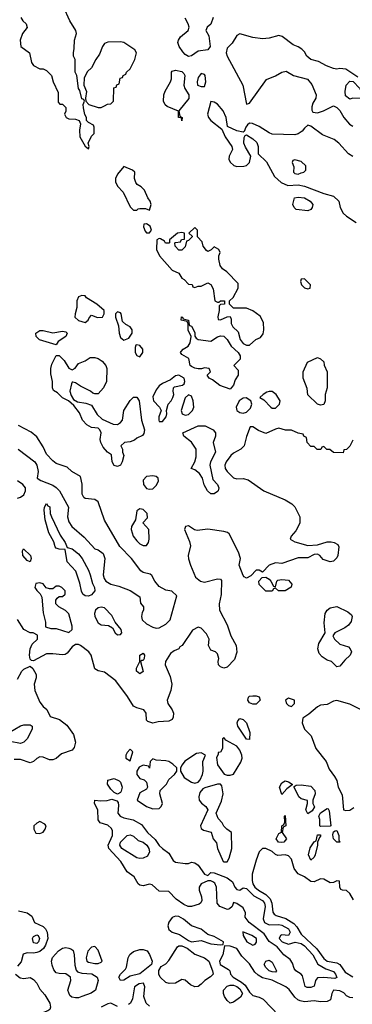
# Model space of a CAD drawing. Header units: inches. Extents: x 2380249 to 2585472, y 382747 to 546448.
# Tile 582 of 626: x 2561125 to 2563186, y 472222 to 478337. Entities that reach past the tile are written whole.
import ezdxf

# ---------------------------------------------------------------- set-up
doc = ezdxf.new("R2010")
doc.units = ezdxf.units.IN
doc.header["$MEASUREMENT"] = 0
doc.layers.add('C5467', color=7, linetype='Continuous')

msp = doc.modelspace()

# ---------------------------------------------------------------- linework, layer by layer
at = {"layer": 'C5467', "color": 4}
for points, elevation in [([(2561131.3, 478351.3), (2561144.7, 478330), (2561164.7, 478310), (2561170.8, 478289.2), (2561141, 478250), (2561127.3, 478210), (2561131, 478171), (2561184.7, 478130), (2561198, 478070), (2561210, 478052), (2561250, 478032), (2561270, 478032), (2561290, 478022), (2561322, 477990), (2561331.3, 477950), (2561363.6, 477883.6), (2561363.6, 477823.6), (2561372.7, 477812.7), (2561390, 477812), (2561410.7, 477790.7), (2561410.9, 477769.1), (2561402, 477750), (2561412, 477730), (2561430, 477721), (2561470, 477718.8), (2561494, 477710), (2561502, 477690), (2561494.8, 477650), (2561497.3, 477610), (2561530, 477552), (2561550, 477534), (2561555.3, 477550), (2561548, 477570), (2561570, 477614), (2561586, 477630), (2561586, 477670), (2561582, 477682), (2561550, 477698), (2561538, 477710), (2561538, 477730), (2561528.7, 477748.7), (2561519, 477790), (2561518, 477810), (2561526, 477830), (2561522, 477842), (2561510, 477846), (2561496.4, 477896.4), (2561488.7, 477910), (2561478, 477990), (2561468, 478010), (2561468, 478090), (2561458, 478110), (2561458, 478130), (2561463.1, 478156.9), (2561464, 478210), (2561476, 478250), (2561472.7, 478270), (2561436, 478330), (2561396, 478416)], 28), ([(2562323.6, 478350), (2562310.2, 478309.8), (2562286, 478290), (2562278, 478270), (2562296.2, 478236.2), (2562304.9, 478170), (2562290, 478149.3), (2562230, 478141.2), (2562190, 478113.2), (2562170, 478109), (2562150, 478121.2), (2562136.6, 478136.6), (2562112.3, 478170), (2562105.6, 478194.4), (2562109, 478210), (2562120.9, 478230), (2562169.3, 478270), (2562175.1, 478290), (2562169.5, 478310), (2562150, 478345.2)], 24), ([(2563220.4, 477980.4), (2563146, 478030), (2563110, 478034), (2563090, 478029), (2563070, 478034), (2563026, 478050), (2562976.5, 478076.5), (2562929.5, 478089.5), (2562904, 478110), (2562890, 478138), (2562873.6, 478153.6), (2562850, 478168.7), (2562820.2, 478180.2), (2562752.1, 478232.1), (2562730, 478239), (2562670, 478222.7), (2562630, 478218), (2562570, 478226), (2562490, 478249), (2562470, 478238), (2562440.7, 478190), (2562410, 478159), (2562404.4, 478130), (2562410.4, 478110), (2562507.4, 477930), (2562530, 477812), (2562550, 477818), (2562654.2, 477965.8), (2562710, 477987.3), (2562750, 478011.3), (2562776.9, 478016.9), (2562822, 477990), (2562907.7, 477967.7), (2562934.6, 477934.6), (2562962.8, 477870), (2562961, 477850), (2562941.7, 477818.3), (2562934.8, 477794.8), (2562934.8, 477774.8), (2562942, 477762), (2562970, 477759.1), (2563008, 477770), (2563070, 477802), (2563090, 477792), (2563110, 477772), (2563134.8, 477730), (2563168.4, 477688.4), (2563190, 477674.8)], 28), ([(2563190, 477486.6), (2563163.3, 477503.3), (2563102.7, 477570), (2563073, 477593), (2563001.3, 477621.3), (2562930, 477675.3), (2562910, 477682), (2562890, 477664), (2562876.2, 477643.8), (2562851.6, 477628.4), (2562830, 477622), (2562690, 477626.6), (2562670, 477634.5), (2562610, 477673.3), (2562567.5, 477692.5), (2562550, 477693.2), (2562536.8, 477683.2), (2562526, 477670), (2562516.9, 477643.1), (2562510, 477638), (2562470, 477646), (2562413.6, 477673.6), (2562403.7, 477730), (2562386.6, 477770), (2562350, 477812.3), (2562330, 477824), (2562310, 477828), (2562288, 477750), (2562295.5, 477730), (2562310, 477710.7), (2562377.3, 477657.3), (2562397.3, 477610), (2562438.8, 477550), (2562442.8, 477530), (2562422.8, 477490), (2562421, 477470), (2562430, 477452), (2562451.2, 477431.1), (2562470, 477424.7), (2562512.9, 477427.1), (2562530, 477431.3), (2562548.7, 477450), (2562558, 477490), (2562524.1, 477544.1), (2562513.2, 477570), (2562515.3, 477604.7), (2562522, 477618), (2562530, 477622), (2562570, 477597.3), (2562593.8, 477573.8), (2562602, 477550), (2562603.5, 477503.5), (2562654.1, 477454.1), (2562703.9, 477363.9), (2562745.1, 477325.1), (2562787.6, 477307.6), (2562850, 477310.2), (2562890, 477302.3), (2563010, 477258), (2563070, 477241), (2563102.8, 477210), (2563110.8, 477170), (2563130, 477136), (2563150, 477116), (2563210, 477078)], 28), ([(2563190, 475726), (2563170, 475688), (2563150, 475668), (2563134, 475666), (2563130, 475646), (2563070, 475648), (2563047.3, 475667.3), (2563028.4, 475668.4), (2563010, 475686), (2562998, 475682), (2562991.6, 475668.4), (2562968.4, 475668.4), (2562950, 475686), (2562930, 475686), (2562906, 475710), (2562902, 475742), (2562886, 475750), (2562882, 475762), (2562850, 475768), (2562810, 475788), (2562771.6, 475788.4), (2562730, 475799), (2562710, 475794), (2562650, 475766), (2562604.7, 475784.7), (2562570, 475808), (2562552.7, 475807.3), (2562530.9, 475749.1), (2562516.3, 475690), (2562494.8, 475670), (2562450, 475644.5), (2562433.4, 475630), (2562404, 475590), (2562396.3, 475570), (2562399.1, 475550), (2562410.6, 475530), (2562450, 475490.6), (2562470, 475484.9), (2562510, 475487.3), (2562539.9, 475479.9), (2562638, 475410), (2562770, 475354), (2562810.5, 475330.5), (2562830, 475311), (2562860.5, 475250), (2562860.5, 475210), (2562836.7, 475163.3), (2562806.8, 475130), (2562802, 475110), (2562830, 475094.8), (2562910.9, 475070.9), (2562970, 475074.8), (2563030, 475094), (2563054.8, 475094.8), (2563074, 475090), (2563096.9, 475076.9), (2563103.6, 475063.6), (2563097.3, 475010), (2563090, 474995.3), (2563070, 474974), (2563050, 474969), (2563004.7, 474984.7), (2562986, 475010), (2562970, 475018), (2562950, 475015.3), (2562910, 474995.3), (2562850, 474994), (2562750, 474959), (2562710, 474964), (2562670, 474948.7), (2562630, 474906), (2562610, 474918), (2562590, 474918), (2562556.9, 474883.1), (2562530, 474868.7), (2562516.4, 474876.4), (2562510, 474886), (2562484, 474950), (2562493.2, 474990), (2562481.2, 475030), (2562423.2, 475143.2), (2562412.7, 475152.7), (2562390, 475159.3), (2562290, 475171.8), (2562224.7, 475164.7), (2562209.1, 475169.1), (2562170, 475193.2), (2562151.6, 475188.4), (2562146.8, 475170), (2562177.1, 475097.1), (2562183, 475070), (2562168.4, 475010), (2562170.6, 474989.4), (2562182.4, 474950), (2562215.2, 474875.2), (2562244.7, 474850), (2562270, 474842.8), (2562350, 474864.7), (2562370, 474862), (2562374.8, 474854.8), (2562373.2, 474766.8), (2562360.7, 474710), (2562364, 474670), (2562410, 474578), (2562434, 474510), (2562467.3, 474450), (2562470.6, 474409.4), (2562456.8, 474363.2), (2562410, 474315.3), (2562390, 474309.4), (2562370, 474317.2), (2562357.2, 474330), (2562354, 474350), (2562359, 474370), (2562350, 474398), (2562338, 474410), (2562310, 474422), (2562294, 474450), (2562298, 474490), (2562283.3, 474523.3), (2562250, 474559), (2562230, 474564), (2562195.2, 474544.8), (2562130.7, 474450), (2562117.3, 474442.7), (2562110, 474429.4), (2562082, 474418), (2562059.8, 474400.2), (2562028.2, 474350), (2562026.4, 474330), (2562057, 474257), (2562066.9, 474210), (2562062, 474170), (2562039.3, 474110), (2562040.4, 474100.4), (2562042, 474090), (2562070.3, 474050), (2562077.4, 474030), (2562075.6, 474004.4), (2562068.7, 473991.3), (2562050, 473980.7), (2561983.5, 473976.5), (2561950, 473969), (2561918, 473978), (2561910, 473986), (2561909, 474030), (2561894, 474050), (2561850, 474062.7), (2561830, 474073.2), (2561793.1, 474133.1), (2561720.9, 474230), (2561650, 474284), (2561610, 474292.3), (2561590, 474306), (2561566.6, 474390), (2561552.3, 474410), (2561502, 474450), (2561490, 474456), (2561470, 474456), (2561450, 474441.2), (2561418, 474402), (2561405.8, 474394.2), (2561390, 474391.8), (2561330, 474399.5), (2561290, 474399.3), (2561210, 474355.3), (2561198, 474358), (2561190, 474366), (2561186, 474390), (2561189.5, 474430.5), (2561202, 474458), (2561234, 474490), (2561234, 474514), (2561208.7, 474528.7), (2561189.2, 474529.2), (2561150, 474549), (2561111.4, 474611.4)], 28), ([(2561114.9, 475670), (2561217.3, 475590), (2561230.4, 475570.4), (2561238.8, 475530), (2561232, 475490), (2561255.3, 475475.3), (2561330, 475446.4), (2561351.4, 475431.5), (2561370.2, 475410.2), (2561427.7, 475310), (2561420.7, 475250), (2561430, 475218), (2561447.7, 475190), (2561523.4, 475123.4), (2561590, 475051.3), (2561610, 475044.7), (2561641, 475021), (2561651.3, 474990), (2561642.4, 474890), (2561647.4, 474867.4), (2561659.1, 474850), (2561690, 474830.5), (2561738, 474818), (2561810, 474791), (2561870, 474752), (2561872.7, 474712.7), (2561892, 474690), (2561892, 474670), (2561884, 474656), (2561878.8, 474630), (2561882.8, 474610), (2561910, 474584.7), (2561950, 474564.7), (2561970, 474558.8), (2561990, 474560.7), (2562030, 474582.8), (2562058, 474610), (2562098, 474758), (2562068, 474788), (2562030, 474794), (2561990, 474817.2), (2561962, 474850), (2561944.1, 474884.1), (2561932.9, 474892.9), (2561890, 474904.5), (2561874.9, 474914.9), (2561817, 474990), (2561745.6, 475065.6), (2561649.6, 475229.6), (2561610, 475342), (2561590, 475357.2), (2561530, 475362.7), (2561521.2, 475370), (2561512.7, 475390), (2561511.8, 475451.8), (2561500.4, 475500.4), (2561448.7, 475530), (2561418, 475558), (2561350, 475581.2), (2561330, 475597.2), (2561290, 475639), (2561270, 475684), (2561230, 475746.6), (2561195.8, 475775.8), (2561117.2, 475817.2)], 28), ([(2561110, 475365.5), (2561130, 475370.7), (2561150, 475386), (2561159.5, 475410), (2561161.2, 475430), (2561144, 475450), (2561110, 475472)], 28), ([(2561110, 474241), (2561137.2, 474290), (2561150, 474302.8), (2561190, 474322), (2561206.8, 474306.8), (2561226.8, 474270), (2561226.8, 474250), (2561214.8, 474210), (2561217.3, 474170), (2561250, 474098), (2561270, 474071.3), (2561292.7, 474052.7), (2561314, 474010), (2561370.9, 473990.9), (2561415.9, 473955.9), (2561457.5, 473897.5), (2561470.8, 473850), (2561462.5, 473817.5), (2561450, 473801.2), (2561383.4, 473776.6), (2561350, 473749), (2561330, 473741.2), (2561310, 473741.2), (2561270, 473757.2), (2561250, 473759), (2561230.7, 473749.3), (2561210.6, 473729.4), (2561190, 473721.2), (2561130, 473742.7), (2561090, 473742)], 28), ([(2563250, 474046), (2563170, 474086), (2563090, 474109.2), (2563070, 474105.2), (2563030, 474084.5), (2562990, 474079.3), (2562971.3, 474070), (2562916.8, 474023.2), (2562880.7, 473999.3), (2562874.8, 473970), (2562890.8, 473930), (2562930.4, 473890.4), (2562960.5, 473810), (2563024.9, 473730), (2563042.4, 473682.4), (2563076.7, 473636.7), (2563090, 473611.3), (2563098, 473570), (2563123.8, 473523.8), (2563130.8, 473430.8), (2563145.2, 473425.2), (2563170, 473428), (2563195.6, 473444.4)], 32), ([(2563193.3, 472870), (2563170, 472909.3), (2563150, 472929.3), (2563126, 472930), (2563115.3, 472935.3), (2563109, 472950), (2563107.3, 472987.3), (2563090, 472988.7), (2563070, 472979), (2563050, 472976), (2563010, 472998.4), (2562990, 473000.7), (2562950, 472983.6), (2562930, 472984.5), (2562890, 473014.5), (2562851.5, 473031.5), (2562841.7, 473041.7), (2562826.3, 473066.3), (2562810, 473124), (2562790, 473143.7), (2562770, 473149.4), (2562725.6, 473145.6), (2562710, 473152.7), (2562690, 473171.5), (2562650, 473189.2), (2562630, 473188.7), (2562610, 473168), (2562590, 473118), (2562565.3, 473030), (2562564.9, 472990), (2562570.3, 472970), (2562583.1, 472950), (2562604.9, 472930), (2562650, 472904.9), (2562676.3, 472876.3), (2562687.2, 472850), (2562694.6, 472794.6), (2562702, 472782), (2562714.1, 472774.1), (2562775, 472755), (2562823.2, 472723.2), (2562843.1, 472703.1), (2562870, 472658.4), (2562965.8, 472565.8), (2563010, 472506), (2563030.7, 472490), (2563090, 472478.9), (2563110, 472470.3), (2563142.6, 472422.6), (2563190, 472392.2)], 32), ([(2561118, 472802), (2561171.3, 472790), (2561200.7, 472770), (2561216, 472730), (2561270, 472704.9), (2561284.9, 472690), (2561295.3, 472670), (2561298, 472630), (2561284, 472590), (2561271.2, 472568.8), (2561250, 472551.1), (2561230, 472544), (2561210, 472539.7), (2561170, 472541.2), (2561146.8, 472533.2), (2561134.4, 472485.6), (2561110, 472458)], 28), ([(2563190, 472262.4), (2563170, 472263.6), (2563150, 472275.1), (2563133.4, 472293.4), (2563110, 472305.6), (2563070.7, 472309.3), (2563059.1, 472290), (2563051, 472250), (2563030, 472239.3), (2562990, 472238.4), (2562950, 472244.2), (2562890, 472238.2), (2562863.5, 472243.5), (2562849.2, 472249.2), (2562830, 472265.7), (2562794.3, 472314.3), (2562774, 472330), (2562690, 472372.1), (2562630, 472385.6), (2562602.6, 472402.6), (2562582.7, 472422.7), (2562550, 472472.7), (2562502, 472522), (2562470, 472568.7), (2562430, 472584), (2562394, 472586), (2562382.8, 472530), (2562363, 472490), (2562368, 472470), (2562419.3, 472439.3), (2562426.8, 472430), (2562430.6, 472410), (2562446.8, 472390), (2562500, 472360), (2562522, 472342), (2562550, 472298), (2562570, 472276.4), (2562610, 472267), (2562633.8, 472253.8), (2562730, 472152.6)], 32), ([(2561098, 472410), (2561126.4, 472386.4), (2561150, 472382.8), (2561190, 472387.7), (2561210, 472376.3), (2561230, 472354), (2561250, 472316), (2561280.5, 472280.5), (2561310.5, 472230), (2561315.2, 472204.8), (2561310.7, 472190), (2561298.3, 472181.7), (2561210, 472147.3), (2561150, 472115.1), (2561080.3, 472099.7)], 28), ([(2561929, 472210), (2561909, 472230), (2561894, 472270), (2561901.2, 472330), (2561892.5, 472352.5), (2561864.7, 472350), (2561836, 472330), (2561823.4, 472256.6), (2561811, 472230), (2561798.4, 472221.6)], 32), ([(2561730, 472208.7), (2561688.8, 472228.9), (2561670, 472225.2), (2561630, 472205.2)], 32)]:
    msp.add_lwpolyline(points, dxfattribs=dict(at, elevation=elevation))
for points, elevation in [([(2561750, 478199.3), (2561670, 478197.2), (2561650, 478189), (2561637.3, 478170), (2561618.4, 478121.6), (2561596, 478090), (2561570, 478038), (2561545.4, 478014.6), (2561523.6, 477976.4), (2561522, 477930), (2561538, 477890), (2561532, 477850), (2561534, 477830), (2561554, 477810), (2561610, 477792), (2561630, 477792), (2561650, 477802), (2561668.4, 477811.6), (2561690, 477814), (2561706, 477830), (2561707.3, 477912.7), (2561722, 477918), (2561727.3, 477932.7), (2561742, 477938), (2561747.3, 477972.7), (2561762, 477978), (2561766, 477990), (2561782, 477998), (2561786, 478010), (2561808.4, 478031.6), (2561839, 478090), (2561848, 478130), (2561838, 478150), (2561770, 478195.1)], 28), ([(2562130, 477708.7), (2562127.3, 477727.3), (2562109.2, 477730), (2562108, 477768), (2562038, 477798), (2562027.2, 477807.2), (2562015.1, 477830), (2562018.4, 477870), (2562026.3, 477893.7), (2562059.3, 477950), (2562065.2, 477970), (2562065.2, 478010), (2562070, 478016), (2562090, 478022.8), (2562130, 478014.8), (2562142, 478002), (2562147.3, 477990), (2562142.4, 477930), (2562148.4, 477910), (2562173, 477870), (2562172.7, 477847.3), (2562112, 477770), (2562118, 477738), (2562131.3, 477730)], 24), ([(2562250, 478002), (2562230, 477978), (2562224, 477950), (2562227.3, 477930), (2562250, 477921), (2562270, 477922), (2562279, 477950), (2562273.2, 477990), (2562270, 477995.3)], 28), ([(2563250, 477848), (2563190, 477849), (2563170, 477844), (2563144.7, 477864.7), (2563142, 477890), (2563148, 477930), (2563170, 477954), (2563192.7, 477952.7), (2563231.2, 477911.1), (2563244.7, 477884.7), (2563258, 477870), (2563254, 477850)], 28), ([(2561770, 477426), (2561730, 477378), (2561718, 477350), (2561718, 477330), (2561730, 477302), (2561765.4, 477265.4), (2561810, 477174), (2561830, 477154), (2561850, 477154), (2561858, 477162), (2561870, 477164.7), (2561903.6, 477163.6), (2561930, 477154), (2561939, 477190), (2561934, 477210), (2561919, 477230), (2561898, 477278), (2561878, 477298), (2561853.2, 477313.2), (2561844.7, 477324.7), (2561835.3, 477350), (2561838, 477390), (2561823.1, 477403.1)], 28), ([(2562830, 477466), (2562818, 477462), (2562814, 477450), (2562823.6, 477423.6), (2562822, 477390), (2562830, 477382), (2562850, 477378), (2562870, 477386), (2562886, 477390), (2562898, 477402), (2562898, 477430), (2562870, 477455.3)], 32), ([(2562910, 477148.7), (2562838, 477158), (2562826, 477170), (2562818, 477190), (2562828.7, 477230), (2562850, 477234.8), (2562889.3, 477230.7), (2562926, 477210), (2562941, 477190), (2562938, 477170), (2562930, 477158)], 24), ([(2561910, 477068), (2561894, 477066), (2561892, 477050), (2561902.8, 477022.8), (2561910, 477012), (2561930, 477012), (2561942, 477030), (2561933.6, 477053.6)], 28), ([(2562210, 477046), (2562174, 477010), (2562192.7, 476992.7), (2562192.7, 476987.3), (2562170, 476966), (2562158, 476962), (2562150, 476926), (2562130, 476906), (2562110, 476906), (2562088, 476930), (2562086, 476950), (2562090, 476954), (2562122, 476958), (2562128.4, 476971.6), (2562146, 476974), (2562146, 477010), (2562130, 477015.3), (2562102, 477010), (2562054, 476970), (2562054, 476950), (2562050, 476948), (2562028.4, 476948.4), (2562022, 476962), (2561996.4, 476976.4), (2561990, 476978), (2561974, 476970), (2561972, 476910), (2561992, 476870), (2562070, 476782), (2562110, 476762), (2562130, 476732), (2562143.6, 476723.6), (2562170, 476694), (2562192.7, 476692.7), (2562198, 476678), (2562210, 476674), (2562230, 476682), (2562250, 476682), (2562290, 476702), (2562310, 476692), (2562324.7, 476664.7), (2562334, 476590), (2562350, 476582), (2562358, 476582), (2562368.7, 476591.3), (2562394, 476590), (2562394, 476570), (2562370, 476568), (2562361, 476559), (2562361, 476530), (2562352, 476492), (2562354, 476474), (2562370, 476472), (2562410, 476492), (2562430, 476494), (2562436, 476476), (2562434.8, 476450), (2562446, 476430), (2562478, 476398), (2562490.6, 476350), (2562510, 476326), (2562530, 476316.3), (2562550, 476316), (2562589.1, 476350.9), (2562616.5, 476363.5), (2562633.6, 476386.4), (2562638, 476410), (2562636.4, 476456.4), (2562614.6, 476494.6), (2562570, 476528), (2562530, 476546), (2562450, 476546), (2562426, 476570), (2562426, 476590), (2562448.8, 476611.1), (2562478, 476670), (2562478, 476698), (2562408.7, 476770), (2562382, 476790), (2562368, 476810), (2562358, 476850), (2562358, 476870), (2562368, 476890), (2562358, 476910), (2562330, 476926), (2562311.6, 476908.4), (2562290, 476898), (2562283.1, 476903.1), (2562262, 476930), (2562256.4, 476956.4), (2562227.3, 476987.3), (2562226, 477030)], 28), ([(2562890, 476728), (2562870, 476726), (2562864.7, 476710), (2562872, 476690), (2562890, 476672), (2562910, 476664.7), (2562926, 476670), (2562928, 476690)], 28), ([(2561510, 476624), (2561490, 476615.3), (2561479.1, 476590), (2561478, 476550), (2561467.7, 476510), (2561467.3, 476490), (2561490, 476467.7), (2561530, 476456), (2561548.7, 476470), (2561554.6, 476485.4), (2561570, 476502), (2561607.1, 476487.1), (2561638, 476490), (2561648.7, 476510), (2561648.7, 476530), (2561602, 476570), (2561539, 476610), (2561530, 476622)], 28), ([(2561730, 476522), (2561718, 476510), (2561718, 476490), (2561736, 476436), (2561740.7, 476390), (2561750, 476362.8), (2561770, 476347.3), (2561802, 476358), (2561822, 476390), (2561822, 476410), (2561809.1, 476429.1), (2561783.2, 476443.2), (2561762, 476462), (2561753.2, 476510), (2561750, 476515.3)], 28), ([(2562310, 476341), (2562350, 476368.2), (2562370, 476374), (2562390, 476372.2), (2562410, 476350.7), (2562436.4, 476310), (2562478, 476270), (2562490.5, 476250), (2562490.6, 476229.4), (2562452, 476190), (2562479.6, 476159.6), (2562478, 476130), (2562459.8, 476100.2), (2562450, 476068), (2562430, 476042), (2562364.7, 476064.7), (2562319.3, 476099.3), (2562298, 476110), (2562286, 476130), (2562308, 476150), (2562298, 476170), (2562270, 476175.3), (2562251.3, 476168.7), (2562230.9, 476169.1), (2562210, 476172.7), (2562190, 476182.7), (2562181.2, 476190), (2562173.2, 476233.2), (2562130, 476258), (2562122, 476270), (2562124.7, 476275.3), (2562138, 476290), (2562168.7, 476310), (2562182, 476330), (2562188, 476370), (2562169.1, 476409.1), (2562168, 476448), (2562162, 476462), (2562126, 476470), (2562128, 476492), (2562134, 476490), (2562138, 476478), (2562171.3, 476470), (2562172, 476452), (2562178, 476438), (2562190, 476434), (2562210, 476394), (2562211, 476371), (2562218, 476358), (2562231, 476351)], 24), ([(2561330, 476391), (2561390, 476402.8), (2561410, 476398), (2561418, 476390), (2561411.3, 476370), (2561362.8, 476337.2), (2561350, 476318), (2561247.8, 476347.8), (2561226, 476370), (2561225.2, 476390), (2561250, 476406.8), (2561270, 476406.8)], 24), ([(2561850, 476318), (2561844.7, 476315.3), (2561839.6, 476300.4), (2561841, 476270), (2561850, 476252), (2561870, 476242), (2561888.7, 476270), (2561888.7, 476290), (2561870, 476314)], 28), ([(2561450, 476162), (2561468.4, 476171.6), (2561490, 476202), (2561530, 476218), (2561562, 476238), (2561590, 476239.1), (2561610, 476232.7), (2561635.8, 476215.8), (2561658, 476190), (2561664.9, 476170), (2561662, 476090), (2561644.4, 476050), (2561610, 476012.7), (2561590, 476012.7), (2561578, 476018), (2561564, 476030), (2561500.5, 476060.5), (2561470, 476082), (2561454, 476086), (2561450, 476086), (2561445.4, 476074.6), (2561436, 476030), (2561442.8, 476002.8), (2561458, 475978), (2561483.6, 475963.6), (2561535.3, 475955.3), (2561570, 475942), (2561605.3, 475885.3), (2561636.4, 475856.4), (2561704.5, 475824.5), (2561730, 475822.8), (2561750, 475836), (2561761.2, 475850), (2561769.4, 475910), (2561810, 475971.3), (2561830, 475992), (2561850, 475992), (2561864.7, 475970), (2561878.8, 475850), (2561897.3, 475790), (2561894, 475766), (2561885.4, 475754.6), (2561850, 475738), (2561835.3, 475724.7), (2561810, 475715.3), (2561774, 475710), (2561752, 475690), (2561762, 475670), (2561762, 475650), (2561771, 475630), (2561760.7, 475590), (2561750, 475569.2), (2561730, 475561.2), (2561710, 475568.7), (2561697.2, 475590), (2561693.6, 475633.6), (2561668.7, 475650), (2561641.5, 475681.5), (2561626.6, 475710), (2561623.7, 475730), (2561629, 475770), (2561622, 475790), (2561610, 475799), (2561570, 475804), (2561540.1, 475820.1), (2561513.2, 475850), (2561496, 475896), (2561460.4, 475940.4), (2561428, 475970), (2561390, 475989.2), (2561358.9, 476018.9), (2561334, 476034), (2561328.7, 476050), (2561328.7, 476090), (2561318, 476138), (2561317, 476170), (2561323.3, 476196.7), (2561350, 476252), (2561370, 476251.3), (2561399.8, 476219.8), (2561430, 476172)], 24), ([(2562990, 475942), (2562970, 475948.7), (2562910, 476008), (2562907.3, 476047.3), (2562882, 476110), (2562882, 476150), (2562908, 476210), (2562970, 476238), (2562990, 476231.3), (2563010, 476212), (2563012, 476192), (2563031.3, 476150), (2563030.9, 476050.9), (2563018, 476010), (2563018, 475970), (2563010, 475948)], 24), ([(2562110, 476129.2), (2562090, 476124), (2562059.8, 476100.2), (2562010, 476078), (2561990, 476062), (2561970, 476039), (2561950, 475995.3), (2561953.4, 475970), (2561991.3, 475930), (2562001, 475910), (2561987.3, 475870), (2561986, 475850), (2561990, 475842), (2562010, 475841), (2562033.2, 475870), (2562037.2, 475890), (2562034, 475910), (2562044, 475950), (2562064, 475970), (2562074, 475990), (2562079, 476010), (2562075.3, 476030), (2562078, 476050), (2562083.1, 476056.9), (2562133.2, 476066.8), (2562144, 476076), (2562149, 476090), (2562144, 476110)], 28), ([(2562690, 476028.7), (2562670, 476028.7), (2562656.9, 476023.1), (2562634, 476010), (2562614, 475990), (2562636.9, 475976.9), (2562682, 475930), (2562690, 475924.7), (2562710, 475924.7), (2562735.3, 475950), (2562739, 475970), (2562714, 476010)], 28), ([(2562170, 476008), (2562151.2, 475988.9), (2562126, 475910), (2562132, 475890), (2562150, 475881), (2562170, 475884), (2562196, 475910), (2562203.7, 475930), (2562199.3, 475970), (2562190, 475998)], 28), ([(2562529.2, 475989.2), (2562510, 475986.6), (2562484.9, 475970), (2562467.3, 475930), (2562471, 475910), (2562490, 475897.3), (2562510, 475894), (2562530, 475898.8), (2562556, 475924), (2562564, 475950), (2562558, 475970)], 28), ([(2562310, 475393.2), (2562288.7, 475410), (2562268.4, 475448.4), (2562257.2, 475490), (2562238.9, 475518.9), (2562210, 475542), (2562188, 475550), (2562209.4, 475590.6), (2562218, 475622), (2562219, 475670), (2562190, 475714), (2562141.2, 475750), (2562135.3, 475770), (2562230, 475814.4), (2562274.9, 475814.9), (2562324.7, 475790), (2562338.8, 475770), (2562337.3, 475750), (2562322.8, 475710), (2562337.3, 475650), (2562306.8, 475590), (2562304, 475570), (2562321.4, 475481.4), (2562351, 475450), (2562358.8, 475430), (2562354.8, 475410), (2562350, 475406), (2562330, 475393.2)], 24), ([(2561950, 475504), (2561910, 475499), (2561890, 475478), (2561891, 475450), (2561910, 475426), (2561930, 475420.7), (2561950, 475422.8), (2561970, 475444.7), (2561984, 475470), (2561982, 475490), (2561970, 475499)], 28), ([(2561550, 474756.2), (2561530, 474759.5), (2561516, 474770), (2561506.9, 474786.9), (2561497.5, 474837.5), (2561472.3, 474912.3), (2561419, 474970), (2561406, 475046), (2561370, 475048.7), (2561350, 475055.3), (2561343.7, 475063.7), (2561335.1, 475095.1), (2561304.5, 475150), (2561282, 475230), (2561275.3, 475290), (2561278, 475310), (2561290, 475332), (2561298, 475318), (2561310.5, 475310.5), (2561314, 475270), (2561320.7, 475250), (2561375.5, 475135.5), (2561406, 475090), (2561418, 475058), (2561450, 475050.8), (2561490, 475018.8), (2561510.7, 474990), (2561550, 474918), (2561562, 474890), (2561575.1, 474835.1), (2561588, 474810), (2561590.5, 474790), (2561570, 474765.1)], 24), ([(2561870, 475299), (2561850, 475286), (2561842, 475230), (2561818, 475190), (2561814.8, 475170), (2561827.3, 475130), (2561850, 475101), (2561870, 475081), (2561890, 475071.3), (2561910, 475072), (2561922, 475090), (2561928, 475110), (2561926, 475170), (2561888, 475212), (2561916.4, 475243.6), (2561915.3, 475270), (2561890, 475295.3)], 28), ([(2561190, 474969.3), (2561170, 474979), (2561144, 475010), (2561142, 475038), (2561148.4, 475051.6), (2561190.7, 475010), (2561196, 474990)], 24), ([(2562710, 474814), (2562718, 474850), (2562724.7, 474855.3), (2562750, 474861), (2562790, 474856), (2562810.7, 474830.7), (2562806.4, 474813.6), (2562770, 474789.2), (2562728.8, 474788.9), (2562710, 474806), (2562698, 474802), (2562690, 474788), (2562650, 474788.7), (2562608, 474830), (2562606, 474850), (2562627.3, 474872.7), (2562650, 474874), (2562670, 474862), (2562682, 474850), (2562698, 474818)], 28), ([(2561250, 474839.3), (2561225.2, 474834.8), (2561218.8, 474810), (2561230, 474791.3), (2561250.8, 474770.8), (2561261, 474750), (2561270, 474654), (2561285.4, 474594.6), (2561285.4, 474565.4), (2561316.9, 474556.9), (2561350, 474555.5), (2561430, 474531), (2561449, 474550), (2561449.2, 474570), (2561430, 474646), (2561408.4, 474668.4), (2561368, 474690), (2561349, 474710), (2561349.1, 474730.9), (2561356.4, 474743.6), (2561370, 474754), (2561390, 474754), (2561406, 474770), (2561406, 474790), (2561386, 474810), (2561370, 474818), (2561350, 474818), (2561330, 474802), (2561310, 474802), (2561289.2, 474809.2), (2561270, 474833.2)], 28), ([(2561630, 474689.2), (2561610, 474685.2), (2561594.8, 474670), (2561587.3, 474650), (2561590.8, 474630), (2561610, 474591.3), (2561630, 474578.8), (2561675.3, 474575.3), (2561699.8, 474559.8), (2561716, 474530), (2561730, 474516), (2561750, 474518), (2561757.2, 474530), (2561754, 474550), (2561716, 474596), (2561696.6, 474636.6), (2561650, 474684)], 28), ([(2563090, 474318), (2563058, 474350), (2563030, 474359), (2563000.1, 474380.1), (2562981.5, 474401.5), (2562973.2, 474430), (2562978, 474462), (2563019, 474530), (2563011, 474591), (2563018, 474650), (2563030.8, 474669.2), (2563050, 474684.9), (2563090, 474693.4), (2563158.7, 474658.7), (2563180.5, 474640.5), (2563185.5, 474630), (2563179.9, 474600.1), (2563163.6, 474576.4), (2563140.3, 474559.7), (2563078.8, 474530), (2563064.7, 474510), (2563076, 474490), (2563110, 474458.8), (2563162, 474442), (2563174, 474430), (2563182, 474410), (2563174, 474390), (2563139.8, 474360.2), (2563110, 474322)], 28), ([(2561870, 474275.3), (2561849.2, 474290), (2561849.5, 474310.5), (2561869, 474350), (2561869, 474390), (2561890, 474402), (2561898, 474390), (2561896, 474370), (2561890, 474358), (2561882, 474358), (2561874, 474350), (2561890, 474288.7)], 24), ([(2562570, 474085.2), (2562550, 474095.3), (2562539, 474110), (2562542, 474130), (2562550, 474136), (2562570, 474138.8), (2562590, 474138.8), (2562610, 474131.3), (2562616, 474110), (2562590, 474086)], 28), ([(2562790, 474124), (2562771.3, 474110), (2562778, 474090), (2562790, 474078), (2562810, 474072), (2562828, 474090), (2562828, 474110)], 32), ([(2561130, 473842), (2561065.2, 473854.8), (2561010, 473858), (2560998, 473870), (2561030, 473884.7), (2561059.3, 473910), (2561130, 473950.5), (2561150, 473958), (2561190, 473957.3), (2561201, 473950), (2561202.8, 473930), (2561170.5, 473870), (2561150, 473849.4)], 24), ([(2562550, 473866), (2562530, 473868), (2562476, 473950), (2562473.2, 473970), (2562477.2, 473982.8), (2562490, 473996), (2562510, 473991), (2562530.4, 473970.4), (2562550.7, 473910)], 28), ([(2562390, 473878), (2562382, 473870), (2562382, 473810), (2562370, 473788), (2562354, 473786), (2562354, 473774), (2562345.4, 473754.6), (2562351, 473710), (2562391.6, 473651.6), (2562410, 473644.7), (2562430, 473646), (2562450, 473651.3), (2562494.7, 473725.3), (2562502.9, 473750), (2562501.3, 473770), (2562490, 473800.9), (2562470, 473825.1), (2562402, 473862)], 32), ([(2561810, 473806), (2561790, 473786), (2561782, 473770), (2561782, 473750), (2561810, 473734), (2561826, 473790)], 32), ([(2562250, 473784), (2562221.1, 473778.9), (2562148.6, 473731.5), (2562131, 473710), (2562122, 473690), (2562122, 473670), (2562144.7, 473630), (2562190, 473600.7), (2562210, 473594.8), (2562230, 473601), (2562244.1, 473615.9), (2562257.6, 473650), (2562261.6, 473670), (2562259.3, 473730), (2562275.3, 473770)], 32), ([(2561950, 473746), (2561934, 473730), (2561930, 473688), (2561922, 473702), (2561890, 473708), (2561865.4, 473694.6), (2561851.3, 473670), (2561851.3, 473650), (2561870, 473624.7), (2561895.3, 473615.3), (2561910, 473602), (2561916, 473570), (2561910, 473558), (2561870, 473535.3), (2561852, 473490), (2561911.3, 473450), (2561950, 473436.3), (2561990, 473438), (2562002, 473450), (2562008.7, 473470), (2561994, 473530), (2561995.3, 473550), (2562035.3, 473590), (2562050, 473618), (2562084, 473650), (2562098, 473670), (2562098, 473690), (2562074.2, 473714.2), (2562050, 473729.4), (2562030, 473735.1), (2561970, 473738)], 32), ([(2561730, 473528), (2561710, 473538), (2561690, 473558), (2561668.7, 473590), (2561670, 473614), (2561710, 473624.7), (2561742, 473610), (2561750, 473602), (2561758.8, 473570), (2561754, 473546), (2561750, 473538)], 28), ([(2562350, 473589.2), (2562273, 473567), (2562259.8, 473560.2), (2562242, 473538), (2562234.8, 473510), (2562238, 473490), (2562250.7, 473470.7), (2562278, 473450), (2562291.3, 473430), (2562246, 473330), (2562250, 473314), (2562263.6, 473303.6), (2562311, 473291), (2562324.7, 473250), (2562344.7, 473224.7), (2562351, 473190), (2562386, 473110), (2562390, 473106), (2562410, 473106), (2562424, 473130), (2562439.3, 473190), (2562438, 473290), (2562408.8, 473308.9), (2562389.1, 473329.1), (2562379, 473350), (2562355.1, 473375.1), (2562342, 473410), (2562375.5, 473484.5), (2562386.6, 473530), (2562378, 473578), (2562370, 473588.7)], 32), ([(2562750, 473526), (2562735.3, 473570), (2562750, 473598), (2562770, 473610.7), (2562790, 473604.7), (2562814, 473590), (2562814, 473586), (2562779.6, 473560.4)], 28), ([(2562910, 473406), (2562898, 473430), (2562908.4, 473468.4), (2562908, 473488), (2562870, 473499), (2562855.3, 473510), (2562826, 473570), (2562826, 473574), (2562838, 473582), (2562870, 473586), (2562930, 473576), (2562953.4, 473550), (2562956.3, 473530), (2562942, 473490), (2562942, 473470), (2562951.2, 473448.9), (2562936.9, 473423.1)], 28), ([(2562150, 473096.4), (2562170, 473097.1), (2562190, 473104.4), (2562210, 473100.3), (2562230, 473086), (2562270, 473030.7), (2562290, 473022), (2562310, 473041), (2562330, 473038.8), (2562410, 473007.7), (2562443.5, 472983.5), (2562457.3, 472950), (2562470, 472934.8), (2562490, 472931.3), (2562510, 472946), (2562530, 472942), (2562575.5, 472895.5), (2562630, 472866), (2562642, 472850), (2562645.3, 472830), (2562633.4, 472753.4), (2562642.8, 472730), (2562670, 472715.5), (2562730, 472718.4), (2562750, 472714), (2562790.5, 472690), (2562800.7, 472670), (2562790.7, 472649.3), (2562750, 472654), (2562742, 472650), (2562732, 472630), (2562752, 472610), (2562790, 472596), (2562832.1, 472607.9), (2562870, 472599.5), (2562890, 472584.4), (2562941.3, 472530), (2562971.7, 472471.7), (2563021.7, 472441.7), (2563070, 472426.8), (2563082, 472410), (2563090.7, 472389.3), (2563078.5, 472381.5), (2563010, 472389.6), (2562970, 472386), (2562958, 472370), (2562950, 472335.3), (2562930, 472327), (2562906.3, 472326.3), (2562893.2, 472333.2), (2562878, 472398), (2562869.5, 472409.5), (2562835.3, 472430), (2562825.2, 472445.2), (2562816.6, 472476.6), (2562801, 472501), (2562761.6, 472530), (2562719.6, 472579.6), (2562670, 472613.2), (2562639.8, 472659.8), (2562546, 472730), (2562523.2, 472763.2), (2562523.7, 472790), (2562510, 472821.2), (2562470, 472849), (2562450, 472854), (2562441, 472830), (2562425.2, 472814.8), (2562412, 472810), (2562365.2, 472830), (2562349.3, 472850), (2562345.1, 472950), (2562333.8, 472973.8), (2562322.5, 472982.5), (2562310, 472989.3), (2562290, 472989.4), (2562250, 472969.5), (2562238, 472950), (2562237.3, 472930), (2562252, 472890), (2562253.9, 472866.1), (2562247.8, 472852.2), (2562236.5, 472843.5), (2562189.7, 472829.7), (2562169.7, 472829.7), (2562142.5, 472842.5), (2562094.9, 472874.9), (2562050, 472922), (2561990, 472925.6), (2561945.1, 472965.1), (2561930, 472968), (2561890, 472958.7), (2561870, 472962), (2561859.3, 472970), (2561833.8, 473013.8), (2561790, 473044), (2561751.6, 473110), (2561676.3, 473190), (2561672.6, 473210), (2561700.4, 473270), (2561699.7, 473299.8), (2561693.6, 473313.6), (2561670, 473335.1), (2561624, 473350), (2561610, 473368.7), (2561609.4, 473429.4), (2561589, 473470), (2561589.3, 473490.7), (2561626, 473486), (2561667.3, 473487.3), (2561696, 473496), (2561726, 473486), (2561734.4, 473474.4), (2561736.8, 473456.8), (2561733.4, 473410), (2561747.3, 473390), (2561770, 473380.4), (2561827.2, 473367.2), (2561878.7, 473338.7), (2561916.3, 473290), (2561964.8, 473244.8), (2561990, 473207.7), (2562009, 473189), (2562050, 473160.7), (2562076.1, 473116.1), (2562090, 473104)], 28), ([(2562750, 473227), (2562728, 473230), (2562715.3, 473250), (2562730, 473282), (2562748, 473292), (2562749, 473330), (2562762, 473338), (2562767.3, 473352.7), (2562766, 473390), (2562770, 473394), (2562774, 473330), (2562758, 473322), (2562752, 473290), (2562778, 473250), (2562762, 473230)], 28), ([(2562990, 473326), (2562986, 473330), (2562986, 473370), (2562978, 473390), (2562988.8, 473411.1), (2563030, 473438), (2563036.9, 473436.9), (2563043.6, 473423.6), (2563054, 473330), (2563050, 473328.7)], 28), ([(2561250, 473358), (2561230, 473348), (2561212, 473330), (2561212, 473310), (2561225.4, 473285.4), (2561250, 473282), (2561270, 473292), (2561282, 473310), (2561288, 473330), (2561280.4, 473340.4)], 32), ([(2561870, 473127.6), (2561850, 473132.3), (2561757.2, 473190), (2561746, 473210), (2561749.3, 473230), (2561790, 473271), (2561810, 473274.8), (2561830, 473266.8), (2561859.9, 473239.9), (2561890, 473228), (2561912.7, 473210), (2561926, 473190), (2561930, 473168), (2561917.3, 473142.7), (2561890, 473129.6)], 24), ([(2562930, 473118), (2562915.3, 473150), (2562925.2, 473194.8), (2562950, 473232), (2562962, 473238), (2562970, 473274), (2562990, 473274), (2562990, 473266), (2562982, 473258), (2562971.2, 473228.9), (2562971.2, 473211.1), (2562956.3, 473150), (2562950, 473135.3)], 28), ([(2563110, 473228), (2563090, 473229), (2563069.2, 473250), (2563064.7, 473275.3), (2563070, 473294), (2563080.4, 473299.6), (2563090, 473302), (2563102.8, 473270), (2563103.6, 473243.6)], 28), ([(2562090, 472769.3), (2562070, 472761.2), (2562048.3, 472731.7), (2562043.8, 472710), (2562050, 472686.8), (2562070, 472670.7), (2562115.2, 472655.2), (2562170, 472618.4), (2562190, 472610.6), (2562250, 472618), (2562310, 472598), (2562370, 472592), (2562386, 472594), (2562388, 472610), (2562330, 472644), (2562290, 472655.3), (2562248.8, 472688.9), (2562189.2, 472709.2), (2562139, 472750), (2562110, 472766.6)], 32), ([(2561230, 472599.6), (2561210, 472604.5), (2561204.4, 472630), (2561210, 472644), (2561230, 472653.7), (2561238.8, 472650), (2561248, 472630), (2561240.4, 472610)], 24), ([(2562508.7, 472671.3), (2562510.8, 472650), (2562533.4, 472610), (2562570, 472588.5), (2562583.7, 472596.3), (2562591.9, 472608.1), (2562591.6, 472630), (2562564, 472650)], 32), ([(2561470, 472261.7), (2561447.4, 472267.4), (2561436.2, 472276.2), (2561422.4, 472310), (2561440.7, 472370), (2561439.3, 472390), (2561411.2, 472411.2), (2561370, 472413), (2561350, 472418.4), (2561336.6, 472436.6), (2561324.8, 472464.8), (2561321.2, 472490), (2561326.8, 472513.2), (2561364.9, 472555.1), (2561390, 472570.4), (2561410, 472574.4), (2561430, 472570.4), (2561445.3, 472565.3), (2561455.4, 472555.4), (2561463.1, 472530), (2561465.3, 472465.2), (2561474.6, 472434.6), (2561482.9, 472422.9), (2561510, 472415.3), (2561571.4, 472411.4), (2561604, 472390), (2561610.7, 472370), (2561593.4, 472310), (2561568.3, 472291.7), (2561510, 472269.7), (2561490, 472262.3)], 28), ([(2561590, 472582), (2561570, 472578), (2561547.7, 472552.3), (2561537.3, 472510), (2561541, 472490), (2561550, 472482.8), (2561590, 472474.8), (2561610, 472476), (2561630, 472484.7), (2561635.3, 472490), (2561610, 472558)], 32), ([(2561750, 472369.5), (2561739.3, 472390), (2561749.5, 472410), (2561779.7, 472440.3), (2561786.7, 472453.3), (2561796.4, 472510), (2561808.2, 472531.8), (2561830.6, 472549.4), (2561870, 472561.8), (2561890, 472562), (2561914.1, 472554.1), (2561930, 472530.7), (2561945.5, 472490), (2561940.7, 472470), (2561870, 472412.3), (2561810, 472397), (2561770, 472372.7)], 28), ([(2562210, 472331.1), (2562182.6, 472342.6), (2562150, 472371.8), (2562130, 472376.2), (2562090, 472354), (2562051.7, 472351.7), (2562030, 472357), (2561994.7, 472390), (2561987.1, 472410), (2561986.9, 472433.1), (2562002.4, 472457.6), (2562030, 472474), (2562050, 472494.4), (2562101.8, 472578.2), (2562110, 472584.9), (2562130, 472586), (2562163.1, 472570), (2562210, 472534), (2562270.2, 472510.2), (2562296.5, 472490), (2562320.3, 472430), (2562323.1, 472410), (2562308, 472392), (2562272.2, 472370), (2562250, 472347.8), (2562230, 472332.6)], 28), ([(2562710, 472422.7), (2562690, 472423), (2562670, 472429.7), (2562649.6, 472450), (2562640.7, 472470), (2562649.3, 472490), (2562670, 472496.4), (2562690, 472483), (2562717.3, 472430)], 28), ([(2562430, 472229.3), (2562410, 472246), (2562394.3, 472270), (2562387.1, 472290), (2562387.1, 472310), (2562410, 472335.6), (2562430, 472342), (2562450, 472340.7), (2562470, 472333.2), (2562490, 472318.3), (2562506.3, 472290), (2562493.5, 472266.5), (2562450, 472234.7)], 28)]:
    msp.add_lwpolyline(points, close=True, dxfattribs=dict(at, elevation=elevation))

doc.saveas('drawing.dxf')
